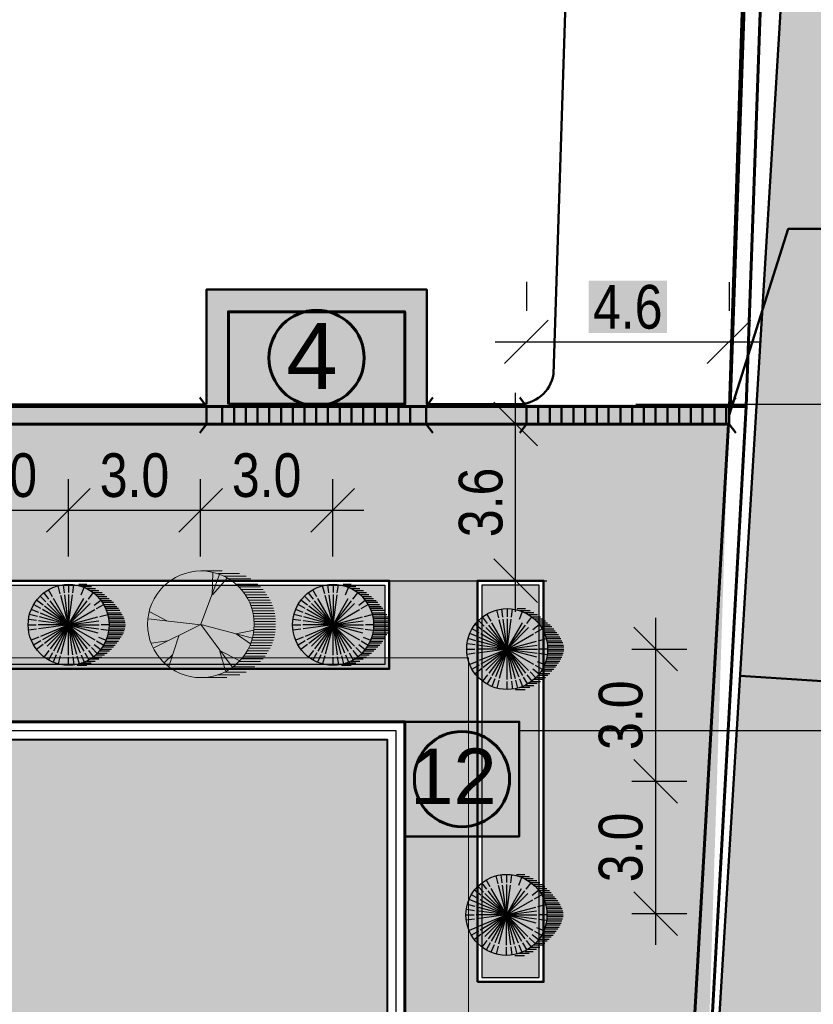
# Model space of a CAD drawing. Header units: millimetres. Extents: x -257011 to 237647566, y 2784933 to 6706507.
# Tile 394 of 451: x 10928866 to 10946873, y 5325991 to 5348330. Entities that reach past the tile are written whole.
import ezdxf

# ---------------------------------------------------------------- set-up
doc = ezdxf.new("R2010")
doc.units = ezdxf.units.MM
doc.header["$LTSCALE"] = 1000
doc.header["$XCLIPFRAME"] = 0
doc.header["$PDMODE"] = 32
doc.header["$PDSIZE"] = 0.3
for name, color, linetype in [('(002) Рамка', 7, 'Continuous'), ('(040) Ограда', 7, 'Continuous'), ('TREE', 74, 'Continuous')]:
    doc.layers.add(name, color=color, linetype=linetype)
doc.layers.add('.', color=7, linetype='Continuous', lineweight=15)
doc.layers.add('Ф А С А Д', color=250, linetype='Continuous', lineweight=15)
doc.styles.add('ATTR', font='romans.shx', dxfattribs={"width": 0.8, "height": 0.470416})
doc.styles.add('Roman', font='romans')
doc.styles.get("Standard").update_dxf_attribs({"font": 'ARIALN.TTF'})
doc.styles.add('WMF-Times New Roman0', font='times.ttf')
doc.linetypes.add('KANALIS_K', pattern='A,1,["<",Standard,S=1.8,R=0,X=-0.9,Y=-0.9],3,-1,["К",Standard,S=1.8,R=0,X=-0.9,Y=-0.9],-1,10', length=16)
doc.dimstyles.new('ISO-25_WS', dxfattribs={"dimscale": 141.414141, "dimtxt": 7, "dimasz": 7, "dimexe": 5, "dimexo": 20, "dimgap": 2, "dimtad": 1, "dimdec": 0, "dimdsep": 46, "dimtxsty": 'Standard', "dimblk": 'OBLIQUE', "dimcen": 2.5, "dimdle": 5, "dimclrd": 5, "dimclre": 5, "dimclrt": 5, "dimadec": 0, "dimazin": 0, "dimtfac": 1, "dimtdec": 0, "dimtmove": 0, "dimatfit": 3, "dimldrblk": 'OBLIQUE', "dimfxl": 0, "dimtolj": 1, "dimtzin": 0, "dimlwd": 30, "dimlwe": 30, "dimarcsym": 0})
picture_1 = doc.add_image_def('image1.jpg', size_in_pixel=(9921, 7016))

# ---------------------------------------------------------------- blocks, each defined once
blk = doc.blocks.new('dghtfhs')
at = {"lineweight": 50, "ltscale": 1000}
image = blk.add_image(picture_1, insert=(4006014, -1032674), size_in_units=(238817, 168888), rotation=-90, dxfattribs=at)
image.set_boundary_path([(2317.04, 1251.37), (7352.33, 5965.575)])
blk = doc.blocks.new('ergrtshjs')
at = {"layer": '(040) Ограда', "linetype": 'KANALIS_K', "ltscale": 1000}
h = blk.add_hatch(color=256, dxfattribs=at)
h.set_gradient(color1=(255, 0, 0), color2=(255, 0, 0), tint=0.41, name='INVSPHERICAL')
h.paths.add_polyline_path([(4220109, -1174872), (4193509, -1174872), (4193509, -1159672), (4220109, -1159672)])
at = {"layer": '.', "lineweight": 0, "ltscale": 1000}
h = blk.add_hatch(dxfattribs=at)
h.set_pattern_fill('AR-SAND', color=252, scale=10)
h.set_pattern_definition([(37.5, (0, -27743), (-16.000313, 489.413237), [0, -386.08, 0, -431.8, 0, -412.75]), (7.5, (0, -27743), (449.52328, 716.8251), [0, -208.28, 0, -347.98, 0, -133.35]), (327.5, (-312.4, -27743), (790.99237, 1.437185), [0, -127, 0, -457.2, 0, -596.9]), (317.5, (-312.4, -27743), (763.55645, 222.92932), [0, -63.5, 0, -299.72, 0, -342.9])])
h.paths.add_polyline_path([(4221959, -1157822), (4191659, -1157822), (4191659, -1165772), (4193109, -1165772), (4193109, -1159272), (4220509, -1159272), (4220509, -1166372), (4221959, -1166372)])
h.paths.add_polyline_path([(4193109, -1173772), (4191659, -1173772), (4191659, -1176722), (4196959, -1176722), (4196959, -1175272), (4193109, -1175272)])
h.paths.add_polyline_path([(4221959, -1171476), (4221959, -1168172), (4220509, -1168172), (4220509, -1175272), (4207359, -1175272), (4207359, -1176722), (4221959, -1176722)])
at = {"lineweight": 0, "ltscale": 1000}
blk.add_lwpolyline([(4191659, -1166372), (4191659, -1157822), (4221959, -1157822), (4221959, -1166372)], dxfattribs=at)
at = {"lineweight": 60, "ltscale": 1000}
blk.add_lwpolyline([(4193109, -1159272), (4220509, -1159272), (4220509, -1175272), (4193109, -1175272)], close=True, dxfattribs=at)
at = {"color": 1, "lineweight": 30, "ltscale": 1000}
blk.add_lwpolyline([(4193309, -1159472), (4220309, -1159472), (4220309, -1175072), (4193309, -1175072)], close=True, dxfattribs=at)
at = {"lineweight": 40, "ltscale": 1000}
blk.add_lwpolyline([(4193509, -1159672), (4220109, -1159672), (4220109, -1174872), (4193509, -1174872)], close=True, dxfattribs=at)
blk = doc.blocks.new('16')
h = blk.add_hatch(color=256)
h.dxf.hatch_style = 1
h.set_gradient(color1=(153, 204, 102), one_color=1, tint=1, name='SPHERICAL')
h.paths.add_polyline_path([(16382639, 10776741, 1), (16386324, 10776741, 1)])
blk.add_circle((16384481, 10776741), 1842)
at = {"layer": 'TREE'}
for p, q in [((16384102, 10778156), (16384005, 10778520)), ((16384290, 10778196), (16384241, 10778567)), ((16384481, 10778583), (16384481, 10778214)), ((16384673, 10778196), (16384722, 10778567)), ((16384938, 10778583), (16385310, 10778583)), ((16385074, 10778491), (16385524, 10778491)), ((16383442, 10777780), (16383179, 10778043)), ((16383584, 10777909), (16383360, 10778202)), ((16383746, 10778014), (16383560, 10778336)), ((16384481, 10776741), (16384124, 10778075)), ((16384481, 10776741), (16384302, 10778103)), ((16384481, 10778122), (16384481, 10776741)), ((16384481, 10776741), (16384661, 10778103)), ((16385044, 10778100), (16385186, 10778442)), ((16385282, 10778398), (16385700, 10778398)), ((16385378, 10777909), (16385603, 10778202)), ((16385450, 10778306), (16385862, 10778306)), ((16385595, 10778214), (16385999, 10778214)), ((16385701, 10778122), (16386115, 10778122)), ((16385799, 10778030), (16386226, 10778030)), ((16383208, 10777476), (16382886, 10777662)), ((16383317, 10777634), (16383020, 10777862)), ((16384481, 10776741), (16383384, 10777583)), ((16384481, 10776741), (16383504, 10777717)), ((16384481, 10776741), (16383643, 10777834)), ((16384481, 10776741), (16383791, 10777937)), ((16384481, 10776741), (16385172, 10777937)), ((16384481, 10776741), (16385320, 10777834)), ((16384481, 10776741), (16385458, 10777717)), ((16385646, 10777634), (16385943, 10777862)), ((16385755, 10777476), (16386077, 10777662)), ((16385881, 10777938), (16386324, 10777938)), ((16385956, 10777846), (16386436, 10777846)), ((16386517, 10777754), (16386019, 10777754)), ((16386085, 10777662), (16386598, 10777662)), ((16386124, 10777569), (16386671, 10777569)), ((16383056, 10777122), (16382702, 10777217)), ((16383119, 10777305), (16382780, 10777445)), ((16384481, 10776741), (16383207, 10777268)), ((16384481, 10776741), (16383285, 10777431)), ((16384481, 10776741), (16385678, 10777431)), ((16385907, 10777122), (16386261, 10777217)), ((16386744, 10777477), (16386171, 10777477)), ((16386812, 10777385), (16386207, 10777385)), ((16386238, 10777293), (16386872, 10777293)), ((16386924, 10777201), (16386269, 10777201)), ((16386289, 10777109), (16386975, 10777109)), ((16382639, 10776741), (16383008, 10776741)), ((16383020, 10776933), (16382655, 10776981)), ((16384481, 10776741), (16383100, 10776741)), ((16384481, 10776741), (16383114, 10776920)), ((16384481, 10776741), (16383114, 10776561)), ((16384481, 10776741), (16383147, 10777098)), ((16384481, 10776741), (16383207, 10776213)), ((16384481, 10776741), (16383285, 10776050)), ((16384481, 10776741), (16383384, 10775898)), ((16384481, 10776741), (16383504, 10775764)), ((16384481, 10776741), (16383643, 10775648)), ((16384481, 10776741), (16383791, 10775544)), ((16384481, 10776741), (16383956, 10775471)), ((16384481, 10776741), (16384124, 10775406)), ((16384481, 10776741), (16385816, 10777098)), ((16384481, 10776741), (16385848, 10776920)), ((16384481, 10776741), (16385863, 10776741)), ((16384481, 10776741), (16385458, 10775764)), ((16384481, 10776741), (16385816, 10776383)), ((16384481, 10776741), (16385678, 10776050)), ((16384481, 10776741), (16385848, 10776561)), ((16384481, 10776741), (16385320, 10775648)), ((16384481, 10776741), (16385172, 10775544)), ((16384481, 10776741), (16384839, 10775406)), ((16384481, 10776741), (16385007, 10775471)), ((16384481, 10776741), (16384661, 10775378)), ((16384481, 10775359), (16384481, 10776741)), ((16386324, 10776741), (16385955, 10776741)), ((16387013, 10777017), (16386304, 10777017)), ((16386316, 10776925), (16387043, 10776925)), ((16387056, 10776833), (16386320, 10776833)), ((16386328, 10776741), (16387065, 10776741)), ((16383020, 10776548), (16382655, 10776500)), ((16385942, 10776548), (16386308, 10776500)), ((16386928, 10776280), (16386262, 10776280)), ((16386285, 10776372), (16386975, 10776372)), ((16387005, 10776464), (16386305, 10776464)), ((16386313, 10776556), (16387035, 10776556)), ((16387056, 10776648), (16386324, 10776648)), ((16383119, 10776176), (16382780, 10776036)), ((16383208, 10776005), (16382886, 10775819)), ((16383317, 10775847), (16383020, 10775619)), ((16385646, 10775847), (16385943, 10775619)), ((16385755, 10776005), (16386077, 10775819)), ((16385844, 10776176), (16386183, 10776036)), ((16386081, 10775819), (16386603, 10775819)), ((16386680, 10775912), (16386132, 10775912)), ((16386171, 10776004), (16386744, 10776004)), ((16386812, 10776096), (16386211, 10776096)), ((16386242, 10776188), (16386872, 10776188)), ((16383584, 10775572), (16383360, 10775279)), ((16383746, 10775467), (16383560, 10775145)), ((16383918, 10775381), (16383776, 10775039)), ((16384102, 10775325), (16384005, 10774961)), ((16384861, 10775325), (16384958, 10774961)), ((16385044, 10775381), (16385186, 10775039)), ((16385217, 10775467), (16385402, 10775145)), ((16385378, 10775572), (16385603, 10775279)), ((16385521, 10775701), (16385784, 10775438)), ((16386119, 10775359), (16385697, 10775359)), ((16385795, 10775451), (16386230, 10775451)), ((16386333, 10775543), (16385881, 10775543)), ((16385956, 10775635), (16386427, 10775635)), ((16386517, 10775727), (16386023, 10775727)), ((16384481, 10774898), (16384481, 10775267)), ((16384673, 10775285), (16384722, 10774914)), ((16384868, 10774898), (16385306, 10774898)), ((16385511, 10774991), (16385058, 10774991)), ((16385310, 10775083), (16385695, 10775083)), ((16385849, 10775175), (16385446, 10775175)), ((16385587, 10775267), (16385995, 10775267))]:
    blk.add_line(p, q, dxfattribs=at)
at = {"layer": 'TREE', "style": 'ATTR', "width": 0.8, "flags": 9}
blk.add_attdef('ESTCODE', (16384481, 10776741), '', height=21.5, dxfattribs=at)
blk = doc.blocks.new('17')
at = {"layer": 'TREE', "color": 68, "lineweight": 20, "true_color": 0x306100}
for p, q in [((16375547, 10777897), (16376284, 10777897)), ((16375547, 10776055), (16376189, 10777778)), ((16375932, 10777072), (16375955, 10777838)), ((16375943, 10777072), (16376470, 10777658)), ((16376140, 10777805), (16376884, 10777805)), ((16376347, 10777713), (16377104, 10777713)), ((16376516, 10777620), (16377265, 10777620)), ((16376661, 10777528), (16377389, 10777528)), ((16376767, 10777436), (16377515, 10777436)), ((16376865, 10777344), (16377610, 10777344)), ((16376947, 10777252), (16377692, 10777252)), ((16377022, 10777160), (16377766, 10777160)), ((16377829, 10777068), (16377084, 10777068)), ((16377151, 10776976), (16377888, 10776976)), ((16377190, 10776884), (16377939, 10776884)), ((16377982, 10776792), (16377237, 10776792)), ((16378017, 10776699), (16377272, 10776699)), ((16377304, 10776607), (16378052, 10776607)), ((16374374, 10776171), (16373777, 10776487)), ((16378077, 10776515), (16377335, 10776515)), ((16377355, 10776423), (16378098, 10776423)), ((16378111, 10776331), (16377369, 10776331)), ((16375545, 10776036), (16373730, 10776246)), ((16375545, 10776051), (16373917, 10775240)), ((16375545, 10776051), (16377325, 10775571)), ((16375545, 10776051), (16376623, 10774580)), ((16377381, 10776239), (16378126, 10776239)), ((16378126, 10776147), (16377386, 10776147)), ((16378126, 10775963), (16377390, 10775963)), ((16377394, 10776055), (16378126, 10776055)), ((16374784, 10775661), (16374433, 10774595)), ((16376751, 10775721), (16377384, 10775856)), ((16376763, 10775721), (16377255, 10775376)), ((16378080, 10775594), (16377327, 10775594)), ((16377351, 10775686), (16378099, 10775686)), ((16378115, 10775778), (16377370, 10775778)), ((16377378, 10775870), (16378127, 10775870)), ((16374386, 10775481), (16373835, 10775406)), ((16377237, 10775318), (16377982, 10775318)), ((16378017, 10775410), (16377276, 10775410)), ((16377308, 10775502), (16378050, 10775502)), ((16374561, 10775000), (16374292, 10774730)), ((16376201, 10775120), (16376400, 10774445)), ((16376213, 10775135), (16376868, 10774805)), ((16377022, 10774949), (16377766, 10774949)), ((16377829, 10775042), (16377088, 10775042)), ((16377147, 10775134), (16377884, 10775134)), ((16377939, 10775226), (16377198, 10775226)), ((16376652, 10774581), (16377414, 10774581)), ((16377515, 10774673), (16376763, 10774673)), ((16376861, 10774765), (16377610, 10774765)), ((16377696, 10774857), (16376947, 10774857)), ((16375547, 10774213), (16376438, 10774213)), ((16376888, 10774305), (16376124, 10774305)), ((16376376, 10774397), (16377108, 10774397)), ((16377265, 10774489), (16376512, 10774489))]:
    blk.add_line(p, q, dxfattribs=at)
blk.add_circle((16375547, 10776055), 1842, dxfattribs=at)
at = {"layer": 'TREE', "color": 68, "lineweight": 20, "true_color": 0x306100, "style": 'ATTR', "width": 0.8, "flags": 9}
blk.add_attdef('ESTCODE', (16375545, 10776051), '', height=21.5, dxfattribs=at)
blk = doc.blocks.new('_Oblique')
at = {"color": 0, "linetype": 'ByBlock', "lineweight": -2}
blk.add_line((-0.5, -0.5), (0.5, 0.5), dxfattribs=at)
blk = doc.blocks.new('*D1691')
at = {"color": 5, "transparency": 16777216}
for p, q in [((10926973, 5336165), (10926973, 5337908)), ((10929971, 5336153), (10929971, 5337908)), ((10926265, 5337201), (10930678, 5337201))]:
    blk.add_line(p, q, dxfattribs=at)
at = {"layer": 'Defpoints', "color": 0, "lineweight": 50, "transparency": 16777216}
for p in [(10929971, 5337201), (10926973, 5333337), (10929971, 5333325)]:
    blk.add_point(p, dxfattribs=at)
at = {"color": 5, "transparency": 16777216, "xscale": 989.89898989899, "yscale": 989.89898989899, "zscale": 989.89898989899, "rotation": 180}
blk.add_blockref('_Oblique', (10926973, 5337201), dxfattribs=at)
at = {"color": 5, "transparency": 16777216, "xscale": 989.89898989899, "yscale": 989.89898989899, "zscale": 989.89898989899}
blk.add_blockref('_Oblique', (10929971, 5337201), dxfattribs=at)
at = {"color": 5, "lineweight": 0, "transparency": 16777216, "insert": (10928472, 5337990), "char_height": 989.9, "attachment_point": 5, "bg_fill": 1, "box_fill_scale": 1.1, "bg_fill_color": 255, "bg_fill_transparency": 0}
blk.add_mtext('\\A1;3.0', dxfattribs=at)
blk = doc.blocks.new('*D1692')
at = {"color": 5, "transparency": 16777216}
for p, q in [((10929971, 5336165), (10929971, 5337908)), ((10932970, 5336153), (10932970, 5337908)), ((10929264, 5337201), (10933677, 5337201))]:
    blk.add_line(p, q, dxfattribs=at)
at = {"layer": 'Defpoints', "color": 0, "lineweight": 50, "transparency": 16777216}
for p in [(10932970, 5337201), (10929971, 5333337), (10932970, 5333325)]:
    blk.add_point(p, dxfattribs=at)
at = {"color": 5, "transparency": 16777216, "xscale": 989.89898989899, "yscale": 989.89898989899, "zscale": 989.89898989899, "rotation": 180}
blk.add_blockref('_Oblique', (10929971, 5337201), dxfattribs=at)
at = {"color": 5, "transparency": 16777216, "xscale": 989.89898989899, "yscale": 989.89898989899, "zscale": 989.89898989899}
blk.add_blockref('_Oblique', (10932970, 5337201), dxfattribs=at)
at = {"color": 5, "lineweight": 0, "transparency": 16777216, "insert": (10931471, 5337990), "char_height": 989.9, "attachment_point": 5, "bg_fill": 1, "box_fill_scale": 1.1, "bg_fill_color": 255, "bg_fill_transparency": 0}
blk.add_mtext('\\A1;3.0', dxfattribs=at)
blk = doc.blocks.new('*D1693')
at = {"color": 5, "transparency": 16777216}
for p, q in [((10932970, 5336165), (10932970, 5337908)), ((10935968, 5336153), (10935968, 5337908)), ((10932263, 5337201), (10936676, 5337201))]:
    blk.add_line(p, q, dxfattribs=at)
at = {"layer": 'Defpoints', "color": 0, "lineweight": 50, "transparency": 16777216}
for p in [(10935968, 5337201), (10932970, 5333337), (10935968, 5333325)]:
    blk.add_point(p, dxfattribs=at)
at = {"color": 5, "transparency": 16777216, "xscale": 989.89898989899, "yscale": 989.89898989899, "zscale": 989.89898989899, "rotation": 180}
blk.add_blockref('_Oblique', (10932970, 5337201), dxfattribs=at)
at = {"color": 5, "transparency": 16777216, "xscale": 989.89898989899, "yscale": 989.89898989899, "zscale": 989.89898989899}
blk.add_blockref('_Oblique', (10935968, 5337201), dxfattribs=at)
at = {"color": 5, "lineweight": 0, "transparency": 16777216, "insert": (10934469, 5337990), "char_height": 989.9, "attachment_point": 5, "bg_fill": 1, "box_fill_scale": 1.1, "bg_fill_color": 255, "bg_fill_transparency": 0}
blk.add_mtext('\\A1;3.0', dxfattribs=at)
blk = doc.blocks.new('*D1694')
at = {"color": 5, "transparency": 16777216}
for p, q in [((10943295, 5334758), (10943295, 5330344)), ((10942755, 5334051), (10944002, 5334051)), ((10942755, 5331051), (10944002, 5331051))]:
    blk.add_line(p, q, dxfattribs=at)
at = {"layer": 'Defpoints', "color": 0, "lineweight": 50, "transparency": 16777216}
for p in [(10939927, 5334051), (10939927, 5331051), (10943295, 5331051)]:
    blk.add_point(p, dxfattribs=at)
at = {"color": 5, "transparency": 16777216, "xscale": 989.89898989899, "yscale": 989.89898989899, "zscale": 989.89898989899}
for p, rotation in [((10943295, 5334051), 90), ((10943295, 5331051), 270)]:
    blk.add_blockref('_Oblique', p, dxfattribs=dict(at, rotation=rotation))
at = {"color": 5, "lineweight": 0, "transparency": 16777216, "insert": (10942507, 5332551), "char_height": 989.9, "attachment_point": 5, "rotation": 90, "bg_fill": 1, "box_fill_scale": 1.1, "bg_fill_color": 255, "bg_fill_transparency": 0}
blk.add_mtext('\\A1;3.0', dxfattribs=at)
blk = doc.blocks.new('*D1695')
at = {"color": 5, "transparency": 16777216}
for p, q in [((10943295, 5331758), (10943295, 5327344)), ((10942755, 5331051), (10944002, 5331051)), ((10942755, 5328051), (10944002, 5328051))]:
    blk.add_line(p, q, dxfattribs=at)
at = {"layer": 'Defpoints', "color": 0, "lineweight": 50, "transparency": 16777216}
for p in [(10939927, 5331051), (10939927, 5328051), (10943295, 5328051)]:
    blk.add_point(p, dxfattribs=at)
at = {"color": 5, "transparency": 16777216, "xscale": 989.89898989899, "yscale": 989.89898989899, "zscale": 989.89898989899}
for p, rotation in [((10943295, 5331051), 90), ((10943295, 5328051), 270)]:
    blk.add_blockref('_Oblique', p, dxfattribs=dict(at, rotation=rotation))
at = {"color": 5, "lineweight": 0, "transparency": 16777216, "insert": (10942507, 5329551), "char_height": 989.9, "attachment_point": 5, "rotation": 90, "bg_fill": 1, "box_fill_scale": 1.1, "bg_fill_color": 255, "bg_fill_transparency": 0}
blk.add_mtext('\\A1;3.0', dxfattribs=at)
blk = doc.blocks.new('*D1661')
at = {"color": 5, "transparency": 16777216}
for p, q in [((10940119, 5334894), (10940119, 5339862)), ((10934014, 5339155), (10940826, 5339155)), ((10935110, 5335601), (10940826, 5335601))]:
    blk.add_line(p, q, dxfattribs=at)
at = {"layer": 'Defpoints', "color": 0, "lineweight": 50, "transparency": 16777216}
for p in [(10931186, 5339155), (10940119, 5339155), (10932282, 5335601)]:
    blk.add_point(p, dxfattribs=at)
at = {"color": 5, "transparency": 16777216, "xscale": 989.89898989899, "yscale": 989.89898989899, "zscale": 989.89898989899}
for p, rotation in [((10940119, 5339155), 90), ((10940119, 5335601), 270)]:
    blk.add_blockref('_Oblique', p, dxfattribs=dict(at, rotation=rotation))
at = {"color": 5, "lineweight": 0, "transparency": 16777216, "insert": (10939331, 5337378), "char_height": 989.9, "attachment_point": 5, "rotation": 90, "bg_fill": 1, "box_fill_scale": 1.1, "bg_fill_color": 255, "bg_fill_transparency": 0}
blk.add_mtext('\\A1;3.6', dxfattribs=at)
blk = doc.blocks.new('*D1728')
at = {"color": 5, "transparency": 16777216}
for p, q in [((10940364, 5342383), (10940364, 5341728)), ((10944963, 5342375), (10944963, 5341728)), ((10939656, 5341021), (10945670, 5341021))]:
    blk.add_line(p, q, dxfattribs=at)
at = {"layer": 'Defpoints', "color": 0, "lineweight": 50, "transparency": 16777216}
for p in [(10944963, 5341021), (10940364, 5339555), (10944963, 5339547)]:
    blk.add_point(p, dxfattribs=at)
at = {"color": 5, "transparency": 16777216, "xscale": 989.89898989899, "yscale": 989.89898989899, "zscale": 989.89898989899, "rotation": 180}
blk.add_blockref('_Oblique', (10940364, 5341021), dxfattribs=at)
at = {"color": 5, "transparency": 16777216, "xscale": 989.89898989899, "yscale": 989.89898989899, "zscale": 989.89898989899}
blk.add_blockref('_Oblique', (10944963, 5341021), dxfattribs=at)
at = {"color": 5, "lineweight": 0, "transparency": 16777216, "insert": (10942663, 5341809), "char_height": 989.9, "attachment_point": 5, "bg_fill": 1, "box_fill_scale": 1.1, "bg_fill_color": 255, "bg_fill_transparency": 0}
blk.add_mtext('\\A1;4.6', dxfattribs=at)
blk = doc.blocks.new('*D1710')
at = {"color": 5, "lineweight": 30, "ltscale": 1000, "transparency": 16777216}
for p, q in [((10957250, 5315894), (10957250, 5332908)), ((10940230, 5332201), (10957957, 5332201)), ((10940230, 5316601), (10957957, 5316601))]:
    blk.add_line(p, q, dxfattribs=at)
at = {"layer": 'Defpoints', "color": 0, "lineweight": 50, "ltscale": 1000, "transparency": 16777216}
for p in [(10937402, 5332201), (10957250, 5332201), (10937402, 5316601)]:
    blk.add_point(p, dxfattribs=at)
at = {"color": 5, "lineweight": 30, "ltscale": 1000, "transparency": 16777216, "xscale": 989.89898989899, "yscale": 989.89898989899, "zscale": 989.89898989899}
for p, rotation in [((10957250, 5332201), 90), ((10957250, 5316601), 270)]:
    blk.add_blockref('_Oblique', p, dxfattribs=dict(at, rotation=rotation))
at = {"color": 5, "lineweight": 50, "ltscale": 1000, "transparency": 16777216, "insert": (10956462, 5324401), "char_height": 989.9, "attachment_point": 5, "rotation": 90, "bg_fill": 1, "box_fill_scale": 1.1, "bg_fill_color": 255, "bg_fill_transparency": 0}
blk.add_mtext('\\A1;15.6', dxfattribs=at)
blk = doc.blocks.new('*D1740')
at = {"color": 5, "lineweight": 30, "ltscale": 1000, "transparency": 16777216}
for p, q in [((10957250, 5331494), (10957250, 5340313)), ((10942843, 5339606), (10957957, 5339606)), ((10940230, 5332201), (10957957, 5332201))]:
    blk.add_line(p, q, dxfattribs=at)
at = {"layer": 'Defpoints', "color": 0, "lineweight": 50, "ltscale": 1000, "transparency": 16777216}
for p in [(10940015, 5339606), (10957250, 5339606), (10937402, 5332201)]:
    blk.add_point(p, dxfattribs=at)
at = {"color": 5, "lineweight": 30, "ltscale": 1000, "transparency": 16777216, "xscale": 989.89898989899, "yscale": 989.89898989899, "zscale": 989.89898989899}
for p, rotation in [((10957250, 5339606), 90), ((10957250, 5332201), 270)]:
    blk.add_blockref('_Oblique', p, dxfattribs=dict(at, rotation=rotation))
at = {"color": 5, "lineweight": 50, "ltscale": 1000, "transparency": 16777216, "insert": (10956472, 5335903), "char_height": 989.9, "attachment_point": 5, "rotation": 90, "bg_fill": 1, "box_fill_scale": 1.1, "bg_fill_color": 255, "bg_fill_transparency": 0}
blk.add_mtext('\\A1;7.4', dxfattribs=at)
blk = doc.blocks.new('dhyjfyuk')
at = {"style": 'WMF-Times New Roman0'}
for s, insert, char_height, width, attachment_point in [('\\pi3453.25486;Samarqand viloyati Toyloq tumani "Хоnсhоrbоg\'" МFY dagi 11-son \\P\\pi1816.32378;maktabni rekonstruksiya qilish. (360 o\'quvchi o\'rinli qo\'shimcha bino \\P\\pi27327.21058;qurish).', (4414694, -1193420), 1400, 60812.6, 4), ('\\pi12888.864;{\\fTimes New Roman|b1|i0|c204|p18;\\C0;MCHJ\\P\\pi2815.884;"PARVIZ  PROEKT  SERVIS"\\P\\pi9383.364;Samarqand sh.\\C256; }', (4448452, -1205594), 1200, 29788.7, 1)]:
    blk.add_mtext(s, dxfattribs=dict(at, insert=insert, char_height=char_height, width=width, attachment_point=attachment_point))

msp = doc.modelspace()

# ---------------------------------------------------------------- hatches: boundary and pattern name
at = {"layer": '(040) Ограда', "linetype": 'KANALIS_K', "ltscale": 1000}
h = msp.add_hatch(color=256, dxfattribs=at)
h.set_gradient(color1=(255, 0, 0), color2=(255, 0, 0), tint=0.41, name='INVSPHERICAL')
h.paths.add_polyline_path([(10933601.617, 5341705.382), (10933601.617, 5339605.382), (10937601.617, 5339605.382), (10937601.617, 5341705.382)])
h = msp.add_hatch(color=256, dxfattribs=at)
h.set_gradient(color1=(255, 0, 0), color2=(255, 0, 0), tint=0.41, name='INVSPHERICAL')
h.paths.add_polyline_path([(10937601.617, 5332400.927), (10937601.617, 5329800.927), (10940201.617, 5329800.927), (10940201.617, 5332400.927)])
at = {"lineweight": 15, "true_color": 0x8c9ba1}
h = msp.add_hatch(dxfattribs=at)
h.set_pattern_fill('JIS_LC_20', color=252, scale=5.3)
h.set_pattern_definition([(45, (6816900.1, 6496842.05), (-74.9533188, 74.9533188), []), (45, (6816902.22, 6496842.05), (-74.9533188, 74.9533188), [])])
edge = h.paths.add_edge_path()
edge.add_line((10868276.08, 5295078.563), (10948872.214, 5290990.782))
edge.add_line((10948872.214, 5290990.782), (10949054.912, 5296067.407))
edge.add_line((10949054.912, 5296067.407), (10869324.642, 5300003.426))
edge.add_arc((10869735.146, 5303784.884), 3803.675, 182.2589465, 263.8043995, ccw=False)
edge.add_line((10865934.427, 5303634.959), (10864382.699, 5365659.14))
edge.add_line((10864382.699, 5365659.14), (10862393.585, 5384338.68))
edge.add_line((10862393.585, 5384338.68), (10860440.595, 5394722.594))
edge.add_arc((10865726.986, 5395866.385), 5408.713, 94.5325535, 192.2086185, ccw=False)
edge.add_line((10865299.559, 5401258.183), (10956571.286, 5400641.926))
edge.add_line((10956571.286, 5400641.926), (11013863.449, 5398044.082))
edge.add_line((11013863.449, 5398044.082), (11013928.605, 5394282.249))
edge.add_line((11013928.605, 5394282.249), (11013240.852, 5356795.776))
edge.add_line((11013240.852, 5356795.776), (10946711.664, 5358046.733))
edge.add_line((10946711.664, 5358046.733), (10946177.879, 5349270.431))
edge.add_line((10946177.879, 5349270.431), (10951509.728, 5348942.201))
edge.add_line((10951509.728, 5348942.201), (10951718.223, 5351693.274))
edge.add_arc((10954047.73, 5351516.728), 2336.187, 99.0122848, 175.6660054, ccw=False)
edge.add_line((10953681.775, 5353824.074), (10983927.916, 5353293.091))
edge.add_line((10983927.916, 5353293.091), (11018169.642, 5352655.944))
edge.add_line((11018169.642, 5352655.944), (11018960.105, 5397900.079))
edge.add_line((11018960.105, 5397900.079), (11021908.421, 5398039.987))
edge.add_line((11021908.421, 5398039.987), (11021888.619, 5401587.731))
edge.add_line((11021888.619, 5401587.731), (11013825.166, 5401345.256))
edge.add_line((11013825.166, 5401345.256), (10956533.003, 5403943.099))
edge.add_line((10956533.003, 5403943.099), (10862970.379, 5405255.234))
edge.add_line((10862970.379, 5405255.234), (10857027.402, 5406955.49))
edge.add_line((10857027.402, 5406955.49), (10855567.986, 5412039.882))
edge.add_line((10855567.986, 5412039.882), (10850974.633, 5410539.723))
edge.add_line((10850974.633, 5410539.723), (10854690.613, 5398080.564))
edge.add_line((10854690.613, 5398080.564), (10857772.591, 5383642.659))
edge.add_line((10857772.591, 5383642.659), (10859791.032, 5364945.348))
edge.add_line((10859791.032, 5364945.348), (10860513.541, 5345001.864))
edge.add_line((10860513.541, 5345001.864), (10857383.359, 5343894.972))
edge.add_line((10857383.359, 5343894.972), (10854734.77, 5343943.09))
edge.add_line((10854734.77, 5343943.09), (10854493.998, 5340285.489))
edge.add_line((10854493.998, 5340285.489), (10858202.033, 5340237.371))
edge.add_line((10858202.033, 5340237.371), (10860812.146, 5339545.533))
edge.add_line((10860812.146, 5339545.533), (10861209.661, 5287559.104))
edge.add_line((10861209.661, 5287559.104), (10866159.982, 5287481.817))
edge.add_line((10866159.982, 5287481.817), (10866184.097, 5292716.941))
edge.add_arc((10868455.626, 5292812.141), 2273.522, 94.5295109, 182.3998643, ccw=False)
at = {"linetype": 'KANALIS_K', "ltscale": 1000}
h = msp.add_hatch(dxfattribs=at)
h.set_pattern_fill('JIS_STN_1E', color=252, scale=450, angle=266, style=0)
h.set_pattern_definition([(311, (6816900.1, 6496842.05), (339.61931, 295.226563), []), (311, (6816877.97, 6496525.57), (339.61931, 295.226563), [450, -225])])
h.paths.add_polyline_path([(10906419.911, 5366785.414), (10915429.794, 5366785.414), (10915429.794, 5379317.941), (10890830.402, 5379317.941), (10890830.402, 5321569.758), (10906419.911, 5321569.758)])
h.paths.add_polyline_path([(10953665.128, 5348809.514), (10946177.879, 5349270.431), (10945214.705, 5333441.25), (10952676.124, 5332975.213)])
h.paths.add_polyline_path([(10952676.124, 5332975.213), (10945214.705, 5333441.25), (10943908.072, 5311967.525), (10951334.638, 5311497.535)])
h.paths.add_polyline_path([(10878330.589, 5316125.488), (10868461.908, 5316735.962), (10868201.442, 5312891.111), (10878070.123, 5312280.638)])
h.paths.add_polyline_path([(10938994.437, 5396922.152), (10932990.942, 5397091.793), (10931258.121, 5397134.515), (10931086.686, 5390951.798), (10938822.83, 5390733.198)])
at = {"ltscale": 1000}
h = msp.add_hatch(dxfattribs=at)
h.set_pattern_fill('AR-SAND', color=252, scale=15, angle=266, style=0)
h.set_pattern_definition([(303.5, (6574438.94, 6591153.8), (734.005765, -27.26761), [0, -579.12, 0, -647.7, 0, -619.125]), (273.5, (6574438.9, 6591153.8), (1025.58269, -747.64719), [0, -312.42, 0, -521.97, 0, -200.025]), (233.5, (6574471.6, 6591621.3), (-80.61473, -1183.74871), [0, -190.5, 0, -685.8, 0, -895.35]), (223.5, (6574471.6, 6591621.3), (253.6849, -1165.87085), [0, -95.25, 0, -449.58, 0, -514.35])])
edge = h.paths.add_edge_path()
edge.add_line((10940195.119, 5339605.753), (10938101.617, 5339605.454))
edge.add_line((10938101.617, 5339605.454), (10938101.617, 5342205.382))
edge.add_line((10938101.617, 5342205.382), (10933101.617, 5342205.382))
edge.add_line((10933101.617, 5342205.382), (10933101.617, 5339604.739))
edge.add_line((10933101.617, 5339604.739), (10927419.911, 5339602.641))
edge.add_line((10927419.911, 5339602.641), (10927419.911, 5340102.641))
edge.add_line((10927419.911, 5340102.641), (10923219.911, 5340102.641))
edge.add_line((10923219.911, 5340102.641), (10923219.911, 5339602.041))
edge.add_line((10923219.911, 5339602.041), (10906419.911, 5339600.927))
edge.add_line((10906419.911, 5339600.927), (10906419.911, 5321569.758))
edge.add_line((10906419.911, 5321569.758), (10890830.402, 5321569.758))
edge.add_line((10890830.402, 5321569.758), (10890830.402, 5320401.714))
edge.add_line((10890830.402, 5320401.714), (10881335.701, 5320401.714))
edge.add_line((10881335.701, 5320401.714), (10881335.701, 5314350.313))
edge.add_arc((10882335.701, 5314369.951), 1000.193, 181.1250562, 270)
edge.add_line((10882335.701, 5313369.758), (10905201.617, 5313369.758))
edge.add_arc((10905201.617, 5312369.758), 1000, 0, 90, ccw=False)
edge.add_line((10906201.617, 5312369.758), (10906201.617, 5308950.927))
edge.add_arc((10907201.617, 5308950.927), 1000, 180, 270)
edge.add_line((10907201.617, 5307950.927), (10924101.617, 5307950.927))
edge.add_line((10924101.617, 5307950.927), (10924101.617, 5299801.697))
edge.add_line((10924101.617, 5299801.697), (10928101.617, 5299801.697))
edge.add_line((10928101.617, 5299801.697), (10928101.617, 5307950.927))
edge.add_line((10928101.617, 5307950.927), (10929927.017, 5307950.927))
edge.add_arc((10930050.187, 5308950.927), 1007.557, 262.9782648, 360)
edge.add_line((10931057.743, 5308950.927), (10931057.743, 5310971.164))
edge.add_line((10931057.743, 5310971.164), (10944044.952, 5310971.164))
edge.add_line((10944044.952, 5310971.164), (10944960.257, 5339605.382))
edge.add_line((10944960.257, 5339605.382), (10940195.119, 5339605.753))
h.paths.add_polyline_path([(10937601.617, 5341705.382), (10937601.617, 5339605.382), (10933601.617, 5339605.382), (10933601.617, 5341705.382)], flags=16)
h.paths.add_polyline_path([(10940751.617, 5335600.927), (10940751.617, 5326501.283), (10939251.617, 5326501.283), (10939251.617, 5335600.927)], flags=16)
h.paths.add_polyline_path([(10937251.617, 5335600.927), (10937251.617, 5333600.927), (10911201.617, 5333600.927), (10911201.617, 5336600.927), (10914201.617, 5336600.927), (10914201.617, 5335600.927)], flags=16)
h.paths.add_polyline_path([(10937601.617, 5332400.927), (10937601.726, 5324826.303), (10939826.724, 5324825.927), (10939826.724, 5322825.927), (10937601.617, 5322825.927), (10937601.617, 5316400.927), (10937601.617, 5316400.927), (10924451.617, 5316400.927), (10926051.617, 5314950.927), (10937601.617, 5314950.927), (10937601.617, 5312950.927), (10926051.617, 5312950.927), (10926051.617, 5314863.043), (10924451.617, 5316292.548), (10924451.617, 5312950.927), (10920951.617, 5312950.927), (10911201.617, 5312950.927), (10911201.617, 5314950.927), (10915049.191, 5314950.927), (10915054.043, 5316400.927), (10911201.617, 5316400.927), (10911201.617, 5322825.927), (10908976.509, 5322825.927), (10908976.509, 5324825.927), (10911201.617, 5324825.927), (10911201.617, 5332400.927)], flags=16)
edge = h.paths.add_edge_path(flags=16)
edge.add_line((10905645.112, 5318369.758), (10899723.848, 5318369.758))
edge.add_line((10899723.848, 5318369.758), (10899723.848, 5319869.758))
edge.add_line((10899723.848, 5319869.758), (10906419.911, 5319869.758))
edge.add_line((10906419.911, 5319869.758), (10906419.911, 5319171.823))
edge.add_arc((10905644.315, 5319145.791), 776.033, -89.941131, 1.9223889, ccw=False)
edge = h.paths.add_edge_path(flags=16)
edge.add_arc((10891233.151, 5318771.692), 402.768, 180.5632499, 273.6900317, ccw=False)
edge.add_line((10890830.402, 5318767.732), (10890830.402, 5319334.032))
edge.add_line((10890830.402, 5319334.032), (10893731.478, 5319334.032))
edge.add_line((10893731.478, 5319334.032), (10893731.478, 5319869.758))
edge.add_line((10893731.478, 5319869.758), (10896604.068, 5319869.758))
edge.add_line((10896604.068, 5319869.758), (10896604.068, 5318369.758))
edge.add_line((10896604.068, 5318369.758), (10891259.073, 5318369.758))
h.paths.add_polyline_path([(10881474.905, 5332569.301), (10872778.207, 5332569.301), (10872778.207, 5335669.301), (10868178.207, 5335669.301), (10868178.207, 5334469.301), (10871578.207, 5334469.301), (10871578.207, 5329569.301), (10868178.207, 5329569.301), (10868178.207, 5328369.301), (10872778.207, 5328369.301), (10872778.207, 5330069.301), (10881446.303, 5330069.301)])
at = {"lineweight": 50}
h = msp.add_hatch(color=1, dxfattribs=at)
h.set_gradient(color1=(255, 255, 255), one_color=1, tint=1)
h.paths.add_polyline_path([(10934520.944, 5340655.382, 1), (10936682.29, 5340655.382, 1)])
h = msp.add_hatch(color=1, dxfattribs=at)
h.set_gradient(color1=(255, 255, 255), one_color=1, tint=1)
h.paths.add_polyline_path([(10937820.944, 5331100.927, 1), (10939982.29, 5331100.927, 1)])
at = {"layer": 'Ф А С А Д', "linetype": 'KANALIS_K', "ltscale": 1000}
h = msp.add_hatch(dxfattribs=at)
h.set_pattern_fill('CROSS', color=92, scale=40, angle=95)
h.set_pattern_definition([(95, (6816900.1, 6496842.05), (-275.171012, 230.895895), [127, -381]), (185, (6816957.82, 6496910.84), (-230.895895, -275.171012), [127, -381])])
edge = h.paths.add_edge_path()
edge.add_line((10919451.617, 5314850.927), (10911301.617, 5314850.927))
edge.add_line((10911301.617, 5314850.927), (10911301.617, 5313951.816))
edge.add_arc((10912219.259, 5313968.569), 917.795, 181.0459102, 271.0459102)
edge.add_line((10912236.012, 5313050.927), (10919451.617, 5313050.927))
edge.add_line((10919451.617, 5313050.927), (10919451.617, 5313650.927))
edge.add_line((10919451.617, 5313650.927), (10919451.617, 5314850.927))
h.paths.add_polyline_path([(10937501.617, 5314850.927), (10926151.617, 5314850.927), (10926151.617, 5313050.927), (10937501.617, 5313050.927)])
h.paths.add_polyline_path([(10940651.617, 5335500.927), (10939351.617, 5335500.927), (10939351.617, 5326601.283), (10940651.617, 5326601.283)])
h.paths.add_polyline_path([(10937151.617, 5335500.927), (10914101.617, 5335500.927), (10914101.617, 5336500.927), (10911301.617, 5336500.927), (10911301.617, 5333700.927), (10937151.617, 5333700.927)])
edge = h.paths.add_edge_path(flags=16)
edge.add_arc((10912657.213, 5335793.105), 392.342, 0, 360)
edge = h.paths.add_edge_path()
edge.add_line((10906319.911, 5319170.088), (10906319.911, 5319769.758))
edge.add_line((10906319.911, 5319769.758), (10899823.848, 5319769.758))
edge.add_line((10899823.848, 5319769.758), (10899823.848, 5318469.758))
edge.add_line((10899823.848, 5318469.758), (10905645.059, 5318469.758))
edge.add_arc((10905644.315, 5319145.791), 676.033, 270.0630729, 362.0596831)
edge = h.paths.add_edge_path()
edge.add_line((10896504.068, 5319769.758), (10893831.478, 5319769.758))
edge.add_line((10893831.478, 5319769.758), (10893831.478, 5319234.032))
edge.add_line((10893831.478, 5319234.032), (10890930.402, 5319234.032))
edge.add_line((10890930.402, 5319234.032), (10890930.402, 5318768.259))
edge.add_arc((10891233.151, 5318771.692), 302.768, 180.649642, 274.2562519)
edge.add_line((10891255.622, 5318469.758), (10896504.068, 5318469.758))
edge.add_line((10896504.068, 5318469.758), (10896504.068, 5319769.758))

# ---------------------------------------------------------------- linework, layer by layer
at = {"layer": '(002) Рамка', "color": 0, "lineweight": 60, "ltscale": 1000}
for centre in [(10935601.617, 5340655.382), (10938901.617, 5331100.927)]:
    msp.add_circle(centre, 1080.673, dxfattribs=at)
at = {"lineweight": 50, "ltscale": 1000}
for p, q in [((10933462.815, 5339554.737), (10933462.815, 5339154.737)), ((10933729.309, 5339554.737), (10933729.309, 5339154.737)), ((10933995.802, 5339554.737), (10933995.802, 5339154.737)), ((10934262.296, 5339554.737), (10934262.296, 5339154.737)), ((10934528.789, 5339554.737), (10934528.789, 5339154.737)), ((10934795.283, 5339554.737), (10934795.283, 5339154.737)), ((10935061.776, 5339554.737), (10935061.776, 5339154.737)), ((10935328.27, 5339554.737), (10935328.27, 5339154.737)), ((10935594.763, 5339554.737), (10935594.763, 5339154.737)), ((10935861.257, 5339554.737), (10935861.257, 5339154.737)), ((10936127.751, 5339554.737), (10936127.751, 5339154.737)), ((10936394.244, 5339554.737), (10936394.244, 5339154.737)), ((10936660.738, 5339554.737), (10936660.738, 5339154.737)), ((10936927.231, 5339554.737), (10936927.231, 5339154.737)), ((10937193.725, 5339554.737), (10937193.725, 5339154.737)), ((10937460.218, 5339554.737), (10937460.218, 5339154.737)), ((10937726.712, 5339554.737), (10937726.712, 5339154.737)), ((10940630.048, 5339554.737), (10940630.048, 5339154.737)), ((10940896.542, 5339554.737), (10940896.542, 5339154.737)), ((10941163.035, 5339554.737), (10941163.035, 5339154.737)), ((10941429.529, 5339554.737), (10941429.529, 5339154.737)), ((10941696.022, 5339554.737), (10941696.022, 5339154.737)), ((10941962.516, 5339554.737), (10941962.516, 5339154.737)), ((10942229.009, 5339554.737), (10942229.009, 5339154.737)), ((10942495.503, 5339554.737), (10942495.503, 5339154.737)), ((10942761.996, 5339554.737), (10942761.996, 5339154.737)), ((10943028.49, 5339554.737), (10943028.49, 5339154.737)), ((10943294.983, 5339554.737), (10943294.983, 5339154.737)), ((10943561.477, 5339554.737), (10943561.477, 5339154.737)), ((10943827.97, 5339554.737), (10943827.97, 5339154.737)), ((10944094.464, 5339554.737), (10944094.464, 5339154.737)), ((10944360.958, 5339554.737), (10944360.958, 5339154.737)), ((10944627.451, 5339554.737), (10944627.451, 5339154.737)), ((10944893.945, 5339554.737), (10944893.945, 5339154.737)), ((10945214.705, 5333441.25), (10952676.124, 5332975.213))]:
    msp.add_line(p, q, dxfattribs=at)
for points in [[(10946823.756, 5397471.642), (10944962.935, 5339546.758)], [(10933101.617, 5339604.739), (10933101.617, 5342205.382), (10938101.617, 5342205.382), (10938101.617, 5339605.454)], [(10933101.617, 5339604.739), (10927419.911, 5339602.641)], [(10911201.617, 5333600.927), (10911201.617, 5336600.927), (10914201.617, 5336600.927), (10914201.617, 5335600.927), (10937251.617, 5335600.927), (10937251.617, 5333600.927), (10911201.617, 5333600.927)]]:
    msp.add_lwpolyline(points, dxfattribs=at)
msp.add_lwpolyline([(10942227.436, 5378973.228), (10940979.339, 5340285.107, -0.372826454), (10940159.589, 5339605.748), (10938101.617, 5339605.454)], format="xyb", dxfattribs=at)
at = {"color": 150, "lineweight": 60}
for points in [[(10945630.525, 5357902.382), (10944986.855, 5339554.737)], [(10946003.226, 5357854.178), (10945350.341, 5339554.737)], [(10907419.911, 5319396.778), (10907419.911, 5339554.737), (10945350.341, 5339554.737), (10943761.467, 5310971.164), (10931507.743, 5310971.164)], [(10907819.911, 5319349.64), (10907819.911, 5339154.737), (10944950.341, 5339154.737), (10943361.467, 5311371.164), (10931107.743, 5311371.164)]]:
    msp.add_lwpolyline(points, dxfattribs=at)
at = {"lineweight": 50, "ltscale": 1000}
for points in [[(10953665.128, 5348809.514), (10946177.879, 5349270.431), (10943908.072, 5311967.525), (10951334.638, 5311497.535)], [(10933101.617, 5339554.737), (10938092.15, 5339554.737), (10938092.15, 5339154.737), (10933101.617, 5339154.737)], [(10940363.555, 5339554.737), (10944963.191, 5339554.737), (10944963.191, 5339154.737), (10940363.555, 5339154.737)], [(10939251.617, 5326501.283), (10940751.617, 5326501.283), (10940751.617, 5335600.927), (10939251.617, 5335600.927)], [(10937601.617, 5332400.927), (10940201.617, 5332400.927), (10940201.617, 5329800.927), (10937601.617, 5329800.927)]]:
    msp.add_lwpolyline(points, close=True, dxfattribs=at)
at = {"lineweight": 50}
msp.add_lwpolyline([(10944963.191, 5339354.737), (10946303.517, 5343588.12), (10952072.871, 5343588.12)], dxfattribs=at)
at = {"color": 0, "lineweight": 60}
msp.add_lwpolyline([(10933601.617, 5339605.382), (10933601.617, 5341705.382), (10937601.617, 5341705.382), (10937601.617, 5339605.382)], close=True, dxfattribs=at)
at = {"color": 24, "lineweight": 50}
for points in [[(10932951.617, 5338954.737), (10933101.617, 5339154.737), (10933101.617, 5339554.737), (10932951.617, 5339754.737)], [(10938242.15, 5338954.737), (10938092.15, 5339154.737), (10938092.15, 5339554.737), (10938242.15, 5339754.737)], [(10940213.555, 5338954.737), (10940363.555, 5339154.737), (10940363.555, 5339554.737), (10940213.555, 5339754.737)], [(10945113.191, 5338954.737), (10944963.191, 5339154.737), (10944963.191, 5339554.737), (10945113.191, 5339754.737)]]:
    msp.add_lwpolyline(points, dxfattribs=at)
at = {"color": 92, "lineweight": 30, "ltscale": 1000}
for points in [[(10911301.617, 5333700.927), (10911301.617, 5336500.927), (10914101.617, 5336500.927), (10914101.617, 5335500.927), (10937151.617, 5335500.927), (10937151.617, 5333700.927)], [(10939351.617, 5326601.283), (10940651.617, 5326601.283), (10940651.617, 5335500.927), (10939351.617, 5335500.927)]]:
    msp.add_lwpolyline(points, close=True, dxfattribs=at)

# ---------------------------------------------------------------- block references
at = {"layer": '(002) Рамка', "lineweight": 50}
msp.add_blockref('dhyjfyuk', (5451778.468, 6541511.679), dxfattribs=at)
at = {"lineweight": 50, "rotation": 358.3425671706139}
msp.add_blockref('dghtfhs', (6852604.801, 6614633.561), dxfattribs=at)
at = {"color": 150, "lineweight": 100}
for name, p, xscale, yscale, zscale in [('17', (174421.894, -1745137.449), 0.6569891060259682, 0.6569891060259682, 0.6569891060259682), ('16', (2761357.066, -38232.731), 0.4985583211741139, 0.4985583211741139, 0.4985583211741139), ('16', (2767357.066, -38232.731), 0.4985583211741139, 0.4985583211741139, 0.4985583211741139), ('16', (2771291.419, -44814.747), 0.4985583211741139, 0.4985583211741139, 0.4985583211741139)]:
    msp.add_blockref(name, p, dxfattribs=dict(at, xscale=xscale, yscale=yscale, zscale=zscale))
at = {"lineweight": 100, "xscale": 0.4985583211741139, "yscale": 0.4985583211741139, "zscale": 0.4985583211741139}
msp.add_blockref('16', (2771307.125, -38782.551), dxfattribs=at)
at = {"lineweight": 50}
msp.add_blockref('ergrtshjs', (6717092.389, 6491672.813), dxfattribs=at)

# ---------------------------------------------------------------- texts
at = {"insert": (9654250.444, 5345925.638), "char_height": 1484.641859, "width": 79822.57247, "attachment_point": 4, "style": 'Roman'}
msp.add_mtext('\\pi18148.64809,t23754.26974,93492.78231;{\\fArial|b0|i0|c0|p34;2.^I \\fArial|b0|i0|c204|p34;Qurilish belgilangan "A" nuqtasidan amalga oshiriladi.}', dxfattribs=at)
at = {"color": 250, "attachment_point": 6, "style": 'Roman'}
for s, insert, char_height, width in [('\\pt64500;{\\fArial|b0|i0|c0|p34;4}', (10936079.351, 5340698.713, 0), 1500, 156685.73039), ('\\pt54285.19293;{\\fArial|b0|i0|c0|p34;12}', (10939687.495, 5331163.386, 0), 1262.44635, 131871.55198)]:
    msp.add_mtext(s, dxfattribs=dict(at, insert=insert, char_height=char_height, width=width))

# ---------------------------------------------------------------- dimensions: what is measured, and where the dimension line sits
at = {"lineweight": 0}
for base, p1, p2, text, picture, middle in [((10944962.935, 5341021.057), (10940363.555, 5339554.737), (10944962.935, 5339546.758), '4.6', '*D1728', (10942663.245, 5341809.301)), ((10929971.195, 5337201.366), (10926972.549, 5333336.644), (10929971.195, 5333324.5), '3.0', '*D1691', (10928471.872, 5337989.61)), ((10932969.841, 5337201.366), (10929971.195, 5333336.644), (10932969.841, 5333324.5), '3.0', '*D1692', (10931470.518, 5337989.61)), ((10935968.486, 5337201.366), (10932969.841, 5333336.644), (10935968.486, 5333324.5), '3.0', '*D1693', (10934469.163, 5337989.61))]:
    dim = msp.add_linear_dim(base=base, p1=p1, p2=p2, text=text, dimstyle='ISO-25_WS', override={"dimtmove": 1, "dimtfill": 2, "dimtfillclr": 255, "dimlwd": 65535, "dimlwe": 65535}, dxfattribs=at)
    dim.commit()
    dim.dimension.update_dxf_attribs({"geometry": picture, "text_midpoint": middle})
at = {"lineweight": 50, "ltscale": 1000}
for base, p1, p2, text, picture, middle in [((10957250.167, 5339605.727), (10937401.617, 5332200.927), (10940015.102, 5339605.727), '7.4', '*D1740', (10956472.389, 5335903.327)), ((10957250.167, 5332200.927), (10937401.617, 5316600.927), (10937401.617, 5332200.927), '15.6', '*D1710', (10956461.923, 5324400.927))]:
    dim = msp.add_linear_dim(base=base, p1=p1, p2=p2, angle=90, text=text, dimstyle='ISO-25_WS', override={"dimtmove": 1, "dimtfill": 2, "dimtfillclr": 255}, dxfattribs=at)
    dim.commit()
    dim.dimension.update_dxf_attribs({"geometry": picture, "text_midpoint": middle})
at = {"lineweight": 0}
for base, p1, p2, text, picture, middle in [((10940119.111, 5339154.737), (10932282.132, 5335600.927), (10931186.109, 5339154.737), '3.6', '*D1661', (10939330.867, 5337377.832)), ((10943295.162, 5331050.944), (10939926.676, 5334051.106), (10939926.635, 5331050.944), '3.0', '*D1694', (10942506.918, 5332551.025)), ((10943295.162, 5328050.782), (10939926.676, 5331050.944), (10939926.635, 5328050.782), '3.0', '*D1695', (10942506.918, 5329550.863))]:
    dim = msp.add_linear_dim(base=base, p1=p1, p2=p2, angle=90, text=text, dimstyle='ISO-25_WS', override={"dimtmove": 1, "dimtfill": 2, "dimtfillclr": 255, "dimlwd": 65535, "dimlwe": 65535}, dxfattribs=at)
    dim.commit()
    dim.dimension.update_dxf_attribs({"geometry": picture, "text_midpoint": middle})

doc.saveas('drawing.dxf')
